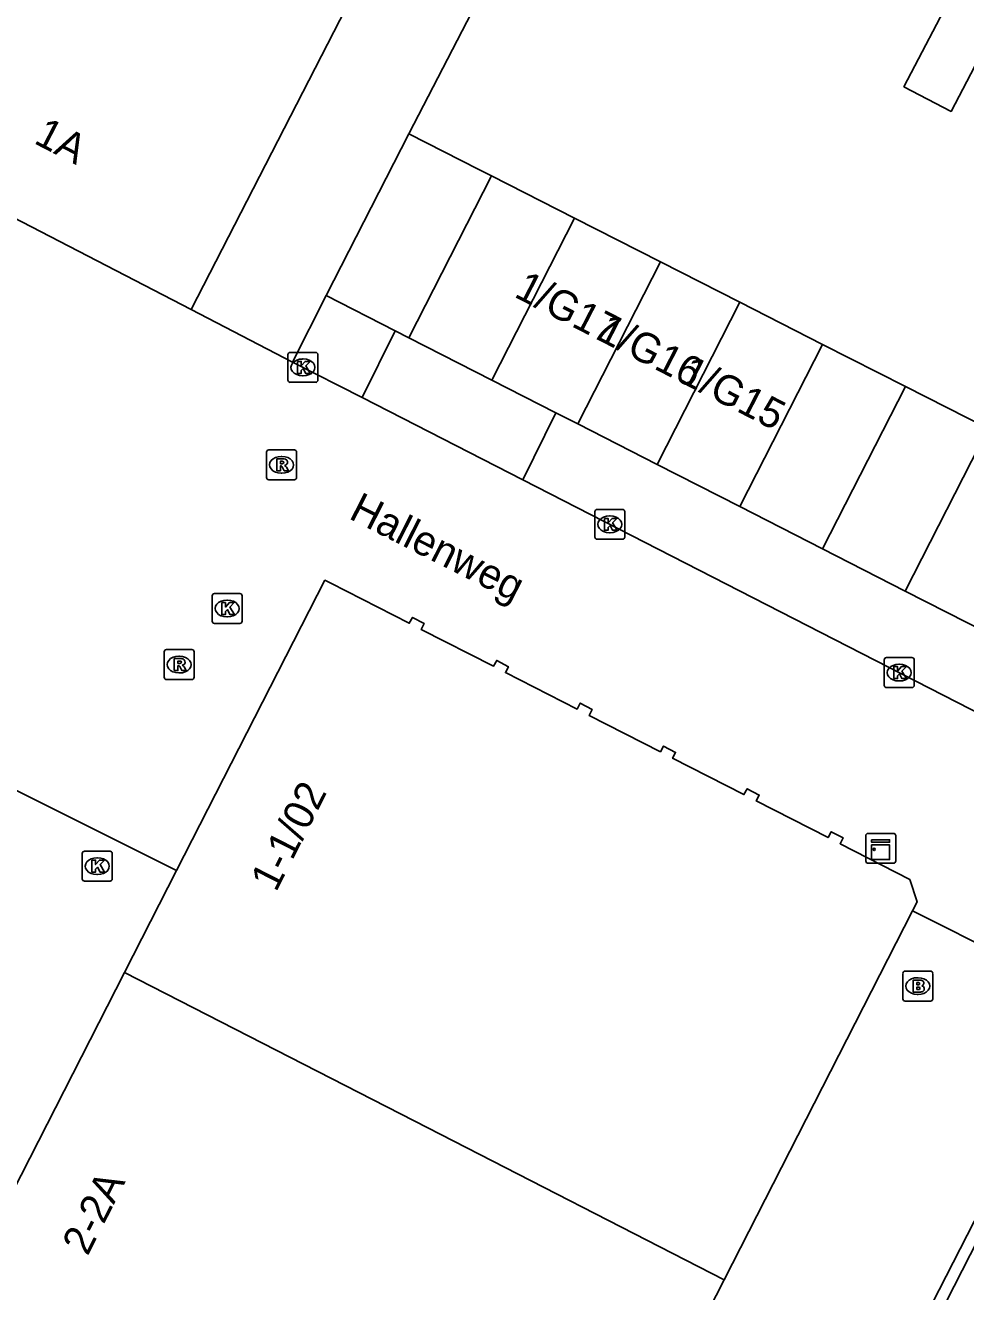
# Model space of a CAD drawing. Extents: x 160356 to 161355, y 381727 to 382845.
# Drawn here: x 160701.88 to 160733.31, y 382352.6 to 382394.93 of the extents above; entities that cross this region are included whole.
import ezdxf

# ---------------------------------------------------------------- set-up
doc = ezdxf.new("R2010")
doc.units = 0
for name, color, linetype in [('IMGEO_Brandkraan', 7, 'Continuous'), ('IMGEO_Haag', 7, 'Continuous'), ('IMGEO_Kast', 7, 'Continuous'), ('IMGEO_Kolk', 7, 'Continuous'), ('IMGEO_Openbare_ruimte_label', 7, 'Continuous'), ('IMGEO_Pand', 7, 'Continuous'), ('IMGEO_Pand_nummerreeks', 7, 'Continuous'), ('IMGEO_Rijbaan_lokaal_open', 7, 'Continuous'), ('IMGEO_Rioolput', 7, 'Continuous'), ('IMGEO_Voetpad_open', 7, 'Continuous')]:
    doc.layers.add(name, color=color, linetype=linetype)

msp = doc.modelspace()

# ---------------------------------------------------------------- linework, layer by layer
at = {"layer": 'IMGEO_Brandkraan'}
for p, q in [((160731.286, 382363.316), (160732.138, 382363.316)), ((160731.211, 382362.39), (160731.211, 382363.242)), ((160731.699, 382363.096), (160731.724, 382363.096)), ((160732.212, 382363.242), (160732.212, 382362.39)), ((160731.722, 382362.536), (160731.697, 382362.536)), ((160732.138, 382362.316), (160731.286, 382362.316))]:
    msp.add_line(p, q, dxfattribs=at)
for points in [[(160731.286, 382363.316), (160732.138, 382363.316)], [(160731.211, 382362.39), (160731.211, 382363.242)], [(160731.559, 382363.016), (160731.559, 382362.616), (160731.772, 382362.616)], [(160731.79, 382363.016), (160731.559, 382363.016)], [(160731.738, 382362.935), (160731.684, 382362.935), (160731.684, 382362.859)], [(160732.212, 382363.242), (160732.212, 382362.39)], [(160731.684, 382362.859), (160731.737, 382362.859)], [(160731.746, 382362.783), (160731.684, 382362.783), (160731.684, 382362.702)], [(160731.684, 382362.702), (160731.746, 382362.702)], [(160732.138, 382362.316), (160731.286, 382362.316)]]:
    msp.add_lwpolyline(points, dxfattribs=at)
for centre, radius, start, end in [((160731.288, 382363.24), 0.0765, 91.552, 178.448), ((160731.288, 382363.24), 0.0765, 91.552, 178.448), ((160732.136, 382363.24), 0.0765, 1.552, 88.448), ((160732.136, 382363.24), 0.0765, 1.552, 88.448), ((160731.739, 382362.897), 0.0379, 267.8285, 90.9355), ((160731.794, 382362.871), 0.145, 59.4692, 91.5367), ((160731.819, 382362.918), 0.0922, 285.5137, 58.1501), ((160731.747, 382362.742), 0.0404, 269.8759, 90.5077), ((160731.778, 382362.867), 0.251, 268.6676, 293.5347), ((160731.824, 382362.726), 0.105, 301.3115, 78.989), ((160731.288, 382362.392), 0.0765, 181.552, 268.448), ((160731.288, 382362.392), 0.0765, 181.552, 268.448), ((160732.136, 382362.392), 0.0765, 271.552, 358.448), ((160732.136, 382362.392), 0.0765, 271.552, 358.448)]:
    msp.add_arc(centre, radius, start, end, dxfattribs=at)
for centre, major_axis, ratio, start_param, end_param in [((160731.698, 382362.816), (-0.387, 0.002), 0.722429, 4.712389, 7.853982), ((160731.723, 382362.816), (-0.39, 0.002), 0.717154, 1.570796, 4.712389)]:
    msp.add_ellipse(centre, major_axis=major_axis, ratio=ratio, start_param=start_param, end_param=end_param, dxfattribs=at)
at = {"layer": 'IMGEO_Haag'}
msp.add_lwpolyline([(160729.719, 382346.462), (160732.663, 382352.257), (160735.595, 382357.997)], dxfattribs=at)
at = {"layer": 'IMGEO_Kast'}
for p, q in [((160729.974, 382366.995), (160729.974, 382367.836)), ((160729.974, 382367.836), (160729.974, 382366.995)), ((160730.049, 382367.92), (160730.89, 382367.92)), ((160730.89, 382367.92), (160730.049, 382367.92)), ((160730.974, 382367.845), (160730.974, 382367.004)), ((160730.974, 382367.004), (160730.974, 382367.845)), ((160730.899, 382366.92), (160730.058, 382366.92)), ((160730.058, 382366.92), (160730.899, 382366.92))]:
    msp.add_line(p, q, dxfattribs=at)
for points in [[(160730.169, 382367.71), (160730.769, 382367.71), (160730.769, 382367.625), (160730.169, 382367.625), (160730.169, 382367.71)], [(160730.169, 382367.535), (160730.769, 382367.535), (160730.769, 382367.046), (160730.169, 382367.046), (160730.169, 382367.535)]]:
    msp.add_lwpolyline(points, dxfattribs=at)
msp.add_circle((160730.253, 382367.384), 0.0377, dxfattribs=at)
for centre, start, end in [((160730.052, 382367.842), 92.4484, 184.2845), ((160730.052, 382367.842), 92.4484, 184.2845), ((160730.896, 382367.842), 2.4484, 94.2845), ((160730.896, 382367.842), 2.4484, 94.2845), ((160730.052, 382366.998), 182.4484, 274.2845), ((160730.052, 382366.998), 182.4484, 274.2845), ((160730.896, 382366.998), 272.4484, 4.2845), ((160730.896, 382366.998), 272.4484, 4.2845)]:
    msp.add_arc(centre, 0.0779, start, end, dxfattribs=at)
at = {"layer": 'IMGEO_Kolk'}
for p, q in [((160710.658, 382383.074), (160710.658, 382383.926)), ((160710.733, 382384), (160711.585, 382384)), ((160711.146, 382383.78), (160711.171, 382383.78)), ((160711.659, 382383.926), (160711.659, 382383.074)), ((160711.169, 382383.22), (160711.144, 382383.22)), ((160711.585, 382383), (160710.733, 382383)), ((160720.916, 382377.826), (160720.916, 382378.678)), ((160720.991, 382378.752), (160721.843, 382378.752)), ((160721.917, 382378.678), (160721.917, 382377.826)), ((160721.404, 382378.532), (160721.429, 382378.532)), ((160721.843, 382377.752), (160720.991, 382377.752)), ((160721.427, 382377.972), (160721.402, 382377.972)), ((160708.125, 382375.012), (160708.125, 382375.864)), ((160708.2, 382375.938), (160709.052, 382375.938)), ((160708.613, 382375.718), (160708.638, 382375.718)), ((160709.126, 382375.864), (160709.126, 382375.012)), ((160708.636, 382375.158), (160708.611, 382375.158)), ((160709.052, 382374.938), (160708.2, 382374.938)), ((160730.591, 382372.869), (160730.591, 382373.721)), ((160730.666, 382373.795), (160731.518, 382373.795)), ((160731.079, 382373.575), (160731.104, 382373.575)), ((160731.592, 382373.721), (160731.592, 382372.869)), ((160731.518, 382372.795), (160730.666, 382372.795)), ((160731.102, 382373.015), (160731.077, 382373.015)), ((160703.783, 382366.4), (160703.783, 382367.252)), ((160703.858, 382367.326), (160704.71, 382367.326)), ((160704.271, 382367.106), (160704.296, 382367.106)), ((160704.784, 382367.252), (160704.784, 382366.4)), ((160704.71, 382366.326), (160703.858, 382366.326)), ((160704.294, 382366.546), (160704.269, 382366.546))]:
    msp.add_line(p, q, dxfattribs=at)
for points in [[(160710.658, 382383.074), (160710.658, 382383.926)], [(160710.733, 382384), (160711.585, 382384)], [(160710.979, 382383.7), (160711.102, 382383.7), (160711.102, 382383.549), (160711.232, 382383.7), (160711.396, 382383.7), (160711.25, 382383.549), (160711.403, 382383.3), (160711.251, 382383.3), (160711.166, 382383.464), (160711.102, 382383.397), (160711.102, 382383.3), (160710.979, 382383.3), (160710.979, 382383.7)], [(160711.659, 382383.926), (160711.659, 382383.074)], [(160711.585, 382383), (160710.733, 382383)], [(160720.916, 382377.826), (160720.916, 382378.678)], [(160720.991, 382378.752), (160721.843, 382378.752)], [(160721.917, 382378.678), (160721.917, 382377.826)], [(160721.237, 382378.452), (160721.36, 382378.452), (160721.36, 382378.301), (160721.49, 382378.452), (160721.654, 382378.452), (160721.508, 382378.301), (160721.661, 382378.052), (160721.509, 382378.052), (160721.424, 382378.216), (160721.36, 382378.149), (160721.36, 382378.052), (160721.237, 382378.052), (160721.237, 382378.452)], [(160721.843, 382377.752), (160720.991, 382377.752)], [(160708.125, 382375.012), (160708.125, 382375.864)], [(160708.2, 382375.938), (160709.052, 382375.938)], [(160708.446, 382375.638), (160708.569, 382375.638), (160708.569, 382375.487), (160708.699, 382375.638), (160708.863, 382375.638), (160708.717, 382375.487), (160708.87, 382375.238), (160708.718, 382375.238), (160708.633, 382375.402), (160708.569, 382375.335), (160708.569, 382375.238), (160708.446, 382375.238), (160708.446, 382375.638)], [(160709.126, 382375.864), (160709.126, 382375.012)], [(160709.052, 382374.938), (160708.2, 382374.938)], [(160730.591, 382372.869), (160730.591, 382373.721)], [(160730.666, 382373.795), (160731.518, 382373.795)], [(160730.912, 382373.495), (160731.035, 382373.495), (160731.035, 382373.344), (160731.165, 382373.495), (160731.329, 382373.495), (160731.183, 382373.344), (160731.336, 382373.095), (160731.184, 382373.095), (160731.099, 382373.259), (160731.035, 382373.192), (160731.035, 382373.095), (160730.912, 382373.095), (160730.912, 382373.495)], [(160731.592, 382373.721), (160731.592, 382372.869)], [(160731.518, 382372.795), (160730.666, 382372.795)], [(160703.783, 382366.4), (160703.783, 382367.252)], [(160703.858, 382367.326), (160704.71, 382367.326)], [(160704.784, 382367.252), (160704.784, 382366.4)], [(160704.104, 382367.026), (160704.227, 382367.026), (160704.227, 382366.875), (160704.357, 382367.026), (160704.521, 382367.026), (160704.375, 382366.875), (160704.528, 382366.626), (160704.376, 382366.626), (160704.291, 382366.79), (160704.227, 382366.723), (160704.227, 382366.626), (160704.104, 382366.626), (160704.104, 382367.026)], [(160704.71, 382366.326), (160703.858, 382366.326)]]:
    msp.add_lwpolyline(points, dxfattribs=at)
for centre, start, end in [((160710.735, 382383.924), 91.552, 178.448), ((160710.735, 382383.924), 91.552, 178.448), ((160711.583, 382383.924), 1.552, 88.448), ((160711.583, 382383.924), 1.552, 88.448), ((160710.735, 382383.076), 181.552, 268.448), ((160710.735, 382383.076), 181.552, 268.448), ((160711.583, 382383.076), 271.552, 358.448), ((160711.583, 382383.076), 271.552, 358.448), ((160720.993, 382378.676), 91.552, 178.448), ((160720.993, 382378.676), 91.552, 178.448), ((160721.841, 382378.676), 1.552, 88.448), ((160721.841, 382378.676), 1.552, 88.448), ((160720.993, 382377.828), 181.552, 268.448), ((160720.993, 382377.828), 181.552, 268.448), ((160721.841, 382377.828), 271.552, 358.448), ((160721.841, 382377.828), 271.552, 358.448), ((160708.202, 382375.862), 91.552, 178.448), ((160708.202, 382375.862), 91.552, 178.448), ((160709.05, 382375.862), 1.552, 88.448), ((160709.05, 382375.862), 1.552, 88.448), ((160708.202, 382375.014), 181.552, 268.448), ((160708.202, 382375.014), 181.552, 268.448), ((160709.05, 382375.014), 271.552, 358.448), ((160709.05, 382375.014), 271.552, 358.448), ((160730.668, 382373.719), 91.552, 178.448), ((160730.668, 382373.719), 91.552, 178.448), ((160731.516, 382373.719), 1.552, 88.448), ((160731.516, 382373.719), 1.552, 88.448), ((160730.668, 382372.871), 181.552, 268.448), ((160730.668, 382372.871), 181.552, 268.448), ((160731.516, 382372.871), 271.552, 358.448), ((160731.516, 382372.871), 271.552, 358.448), ((160703.86, 382367.25), 91.552, 178.448), ((160703.86, 382367.25), 91.552, 178.448), ((160704.708, 382367.25), 1.552, 88.448), ((160704.708, 382367.25), 1.552, 88.448), ((160703.86, 382366.402), 181.552, 268.448), ((160703.86, 382366.402), 181.552, 268.448), ((160704.708, 382366.402), 271.552, 358.448), ((160704.708, 382366.402), 271.552, 358.448)]:
    msp.add_arc(centre, 0.0765, start, end, dxfattribs=at)
for centre, major_axis, ratio, start_param, end_param in [((160711.145, 382383.5), (-0.387, 0.002), 0.722429, 4.712389, 7.853982), ((160711.17, 382383.5), (-0.39, 0.002), 0.717154, 1.570796, 4.712389), ((160721.403, 382378.252), (-0.387, 0.002), 0.722429, 4.712389, 7.853982), ((160721.428, 382378.252), (-0.39, 0.002), 0.717154, 1.570796, 4.712389), ((160708.612, 382375.438), (-0.387, 0.002), 0.722429, 4.712389, 7.853982), ((160708.637, 382375.438), (-0.39, 0.002), 0.717154, 1.570796, 4.712389), ((160731.078, 382373.295), (-0.387, 0.002), 0.722429, 4.712389, 7.853982), ((160731.103, 382373.295), (-0.39, 0.002), 0.717154, 1.570796, 4.712389), ((160704.27, 382366.826), (-0.387, 0.002), 0.722429, 4.712389, 7.853982), ((160704.295, 382366.826), (-0.39, 0.002), 0.717154, 1.570796, 4.712389)]:
    msp.add_ellipse(centre, major_axis=major_axis, ratio=ratio, start_param=start_param, end_param=end_param, dxfattribs=at)
at = {"layer": 'IMGEO_Pand'}
for points in [[(160714.694, 382391.312), (160718.74, 382399.125), (160718.51, 382399.241)], [(160732.95, 382396.139), (160731.25, 382392.879), (160732.826, 382392.057), (160734.527, 382395.32)], [(160707.421, 382385.433), (160712.605, 382395.521)], [(160707.421, 382385.433), (160695.785, 382391.455)], [(160711.94, 382385.898), (160714.694, 382391.312)], [(160717.467, 382389.9), (160717.038, 382390.119), (160714.694, 382391.312)], [(160714.704, 382384.487), (160717.467, 382389.9)], [(160720.233, 382388.492), (160717.467, 382389.9)], [(160720.233, 382388.492), (160717.469, 382383.076)], [(160723.111, 382387.027), (160720.233, 382388.492)], [(160723.111, 382387.027), (160720.346, 382381.609)], [(160725.765, 382385.676), (160723.111, 382387.027)], [(160710.81, 382383.679), (160711.94, 382385.898)], [(160711.94, 382385.898), (160714.246, 382384.721)], [(160710.81, 382383.679), (160707.421, 382385.433)], [(160722.998, 382380.255), (160725.765, 382385.676)], [(160728.531, 382384.268), (160725.765, 382385.676)], [(160714.246, 382384.721), (160714.704, 382384.487)], [(160714.704, 382384.487), (160717.469, 382383.076)], [(160725.763, 382378.844), (160728.531, 382384.268)], [(160731.297, 382382.86), (160728.531, 382384.268)], [(160717.469, 382383.076), (160719.608, 382381.985)], [(160731.297, 382382.86), (160728.527, 382377.433)], [(160734.063, 382381.452), (160731.297, 382382.86)], [(160719.608, 382381.985), (160720.346, 382381.609)], [(160720.346, 382381.609), (160722.998, 382380.255)], [(160734.063, 382381.452), (160731.292, 382376.022)], [(160722.998, 382380.255), (160725.763, 382378.844)], [(160725.763, 382378.844), (160728.527, 382377.433)], [(160728.527, 382377.433), (160731.292, 382376.022)], [(160706.936, 382366.68), (160711.895, 382376.385), (160712.086, 382376.287), (160714.713, 382374.948), (160714.822, 382375.139), (160715.212, 382374.935), (160715.11, 382374.74), (160717.527, 382373.51), (160717.636, 382373.701), (160718.028, 382373.493), (160717.925, 382373.299), (160720.321, 382372.077), (160720.426, 382372.274), (160720.829, 382372.058), (160720.725, 382371.864), (160723.109, 382370.652), (160723.213, 382370.841), (160723.616, 382370.628), (160723.513, 382370.433), (160725.901, 382369.219), (160726.01, 382369.414), (160726.412, 382369.203), (160726.31, 382369.008), (160728.712, 382367.782), (160728.818, 382367.976), (160729.218, 382367.768), (160729.117, 382367.573), (160731.442, 382366.375), (160731.69, 382365.628), (160731.536, 382365.326)], [(160731.292, 382376.022), (160734.056, 382374.612)], [(160705.196, 382363.274), (160706.936, 382366.68)], [(160725.242, 382353.001), (160731.536, 382365.326)], [(160698.562, 382350.291), (160705.196, 382363.274)], [(160705.196, 382363.274), (160715.333, 382358.079), (160725.242, 382353.001)], [(160718.612, 382340.017), (160725.242, 382353.001)]]:
    msp.add_lwpolyline(points, dxfattribs=at)
at = {"layer": 'IMGEO_Rijbaan_lokaal_open'}
for points in [[(160713.135, 382382.49), (160710.81, 382383.679)], [(160718.511, 382379.741), (160713.135, 382382.49)], [(160742.984, 382367.204), (160718.511, 382379.741)], [(160706.936, 382366.68), (160701.539, 382369.381)], [(160731.536, 382365.326), (160737.749, 382362.211)]]:
    msp.add_lwpolyline(points, dxfattribs=at)
at = {"layer": 'IMGEO_Rioolput'}
for p, q in [((160709.944, 382379.815), (160709.944, 382380.667)), ((160710.019, 382380.741), (160710.871, 382380.741)), ((160710.945, 382380.667), (160710.945, 382379.815)), ((160710.432, 382380.521), (160710.457, 382380.521)), ((160710.455, 382379.961), (160710.43, 382379.961)), ((160710.871, 382379.741), (160710.019, 382379.741)), ((160706.521, 382373.138), (160706.521, 382373.99)), ((160706.596, 382374.064), (160707.448, 382374.064)), ((160707.522, 382373.99), (160707.522, 382373.138)), ((160707.009, 382373.844), (160707.034, 382373.844)), ((160707.448, 382373.064), (160706.596, 382373.064)), ((160707.032, 382373.284), (160707.007, 382373.284))]:
    msp.add_line(p, q, dxfattribs=at)
for points in [[(160709.944, 382379.815), (160709.944, 382380.667)], [(160710.019, 382380.741), (160710.871, 382380.741)], [(160710.945, 382380.667), (160710.945, 382379.815)], [(160710.533, 382380.439), (160710.281, 382380.441), (160710.281, 382380.041)], [(160710.459, 382380.36), (160710.405, 382380.36), (160710.405, 382380.279)], [(160710.405, 382380.279), (160710.457, 382380.279)], [(160710.281, 382380.041), (160710.405, 382380.041), (160710.405, 382380.203), (160710.416, 382380.203)], [(160710.463, 382380.174), (160710.534, 382380.041), (160710.674, 382380.041), (160710.609, 382380.167)], [(160710.871, 382379.741), (160710.019, 382379.741)], [(160706.521, 382373.138), (160706.521, 382373.99)], [(160706.596, 382374.064), (160707.448, 382374.064)], [(160707.522, 382373.99), (160707.522, 382373.138)], [(160707.11, 382373.762), (160706.858, 382373.764), (160706.858, 382373.364)], [(160706.858, 382373.364), (160706.982, 382373.364), (160706.982, 382373.526), (160706.993, 382373.526)], [(160707.036, 382373.683), (160706.982, 382373.683), (160706.982, 382373.602)], [(160706.982, 382373.602), (160707.034, 382373.602)], [(160707.04, 382373.497), (160707.111, 382373.364), (160707.251, 382373.364), (160707.186, 382373.49)], [(160707.448, 382373.064), (160706.596, 382373.064)]]:
    msp.add_lwpolyline(points, dxfattribs=at)
for centre, radius, start, end in [((160710.021, 382380.665), 0.0765, 91.552, 178.448), ((160710.021, 382380.665), 0.0765, 91.552, 178.448), ((160710.869, 382380.665), 0.0765, 1.552, 88.448), ((160710.869, 382380.665), 0.0765, 1.552, 88.448), ((160710.441, 382380.468), 0.19, 274.7715, 282.9687), ((160710.465, 382380.264), 0.0964, 77.0061, 93.1865), ((160710.479, 382380.321), 0.0378, 276.6634, 79.6772), ((160710.532, 382380.329), 0.109, 350.3612, 89.416), ((160710.53, 382380.329), 0.112, 277.5842, 350.9817), ((160710.021, 382379.817), 0.0765, 181.552, 268.448), ((160710.021, 382379.817), 0.0765, 181.552, 268.448), ((160710.415, 382380.15), 0.0533, 26.0293, 88.6989), ((160710.514, 382380.114), 0.108, 29.5134, 73.7905), ((160710.869, 382379.817), 0.0765, 271.552, 358.448), ((160710.869, 382379.817), 0.0765, 271.552, 358.448), ((160706.598, 382373.988), 0.0765, 91.552, 178.448), ((160706.598, 382373.988), 0.0765, 91.552, 178.448), ((160707.446, 382373.988), 0.0765, 1.552, 88.448), ((160707.446, 382373.988), 0.0765, 1.552, 88.448), ((160706.992, 382373.473), 0.0533, 26.0293, 88.6989), ((160707.018, 382373.791), 0.19, 274.7715, 282.9687), ((160707.042, 382373.587), 0.0964, 77.0061, 93.1865), ((160707.056, 382373.644), 0.0378, 276.6634, 79.6772), ((160707.109, 382373.652), 0.109, 350.3612, 89.416), ((160707.107, 382373.652), 0.112, 277.5842, 350.9817), ((160707.091, 382373.437), 0.108, 29.5134, 73.7905), ((160706.598, 382373.14), 0.0765, 181.552, 268.448), ((160706.598, 382373.14), 0.0765, 181.552, 268.448), ((160707.446, 382373.14), 0.0765, 271.552, 358.448), ((160707.446, 382373.14), 0.0765, 271.552, 358.448)]:
    msp.add_arc(centre, radius, start, end, dxfattribs=at)
for centre, major_axis, ratio, start_param, end_param in [((160710.431, 382380.241), (-0.387, 0.002), 0.722429, 4.712389, 7.853982), ((160710.456, 382380.241), (-0.39, 0.002), 0.717154, 1.570796, 4.712389), ((160707.008, 382373.564), (-0.387, 0.002), 0.722429, 4.712389, 7.853982), ((160707.033, 382373.564), (-0.39, 0.002), 0.717154, 1.570796, 4.712389)]:
    msp.add_ellipse(centre, major_axis=major_axis, ratio=ratio, start_param=start_param, end_param=end_param, dxfattribs=at)
at = {"layer": 'IMGEO_Voetpad_open'}
for points in [[(160714.246, 382384.721), (160713.135, 382382.49)], [(160719.608, 382381.985), (160718.511, 382379.741)], [(160735.595, 382357.997), (160735.246, 382358.167), (160687.321, 382264.602), (160687.672, 382264.425), (160688.461, 382265.787)]]:
    msp.add_lwpolyline(points, dxfattribs=at)

# ---------------------------------------------------------------- texts
at = {"layer": 'IMGEO_Openbare_ruimte_label'}
msp.add_text('Hallenweg', height=1, rotation=333.1275, dxfattribs=at).set_placement((160712.654, 382378.463))
at = {"layer": 'IMGEO_Pand_nummerreeks'}
for s, rotation, p in [('1A', 332.6409, (160702.128, 382391.011)), ('1/G17', 332.7683, (160718.182, 382385.878)), ('1/G16', 332.7683, (160720.94, 382384.459)), ('1/G15', 332.7683, (160723.698, 382383.039)), ('1-1/02', 62.9751, (160710.256, 382365.929)), ('2-2A', 63.0341, (160703.958, 382353.768))]:
    msp.add_text(s, height=1, rotation=rotation, dxfattribs=at).set_placement(p)

doc.saveas('drawing.dxf')
